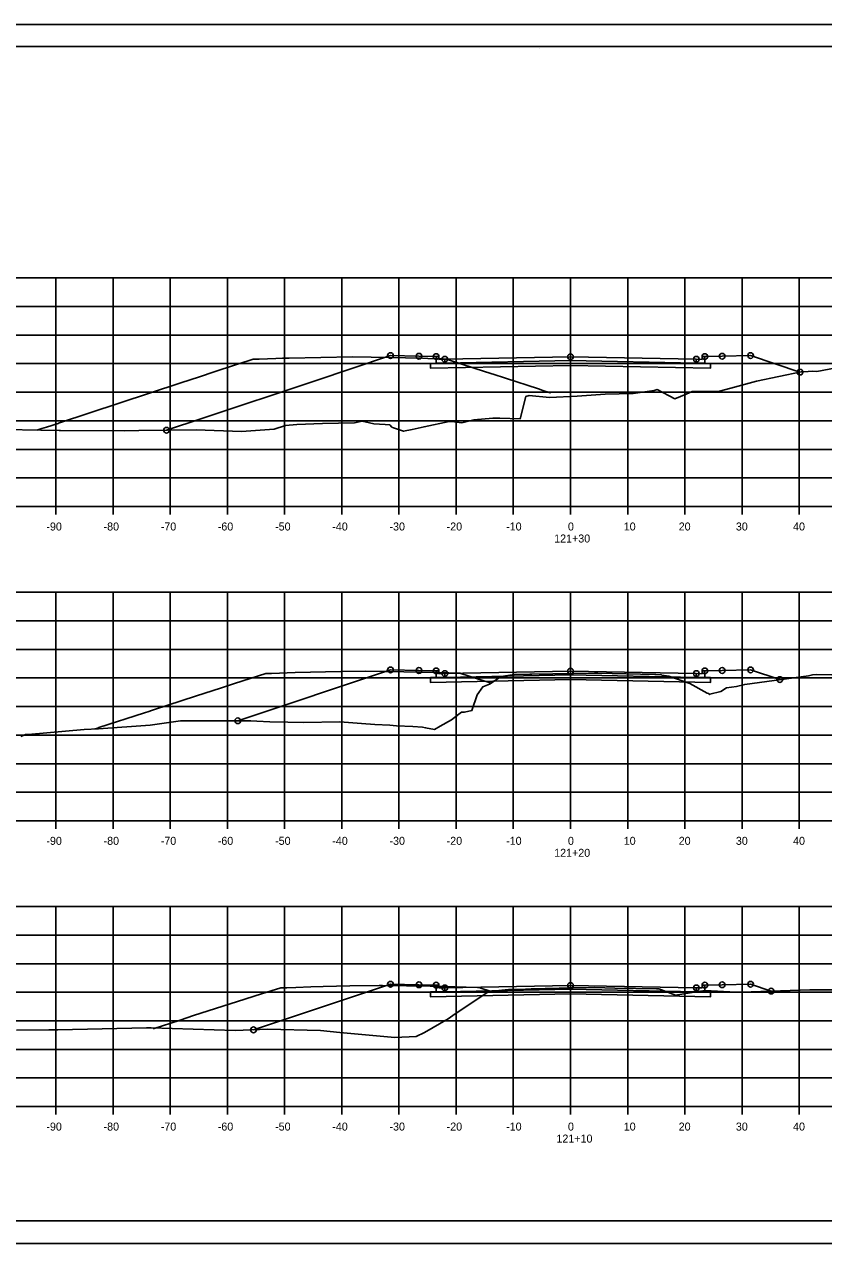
# Model space of a CAD drawing. Extents: x 1202951 to 1376887, y 378065 to 728038.
# Drawn here: x 1373001.6 to 1373141.4, y 380522.4 to 380735.8 of the extents above; entities that cross this region are included whole.
import ezdxf

# ---------------------------------------------------------------- set-up
doc = ezdxf.new("R2010")
doc.units = 0
for name, color, linetype in [('Default', 7, 'Continuous'), ('R_Alt Surface', 7, 'Continuous'), ('R_Axis', 7, 'Continuous'), ('R_Axis Annot', 7, 'Continuous'), ('R_Exist Surface', 7, 'Continuous'), ('R_Fin Surface', 7, 'Continuous'), ('R_Grid', 7, 'Continuous'), ('R_No Plot', 7, 'Continuous')]:
    doc.layers.add(name, color=color, linetype=linetype)

msp = doc.modelspace()

# ---------------------------------------------------------------- linework, layer by layer
at = {"layer": 'Default'}
for points in [[(1373073.63, 380677.64), (1373074.12, 380677.64), (1373074.13, 380677.14), (1373075.13, 380677.16), (1373075.13, 380676.49), (1373073.63, 380676.46)], [(1373120.63, 380677.64), (1373120.14, 380677.64), (1373120.13, 380677.14), (1373119.13, 380677.16), (1373119.13, 380676.49), (1373120.63, 380676.46)], [(1373073.63, 380622.64), (1373074.12, 380622.64), (1373074.13, 380622.14), (1373075.13, 380622.16), (1373075.13, 380621.5), (1373073.63, 380621.47)], [(1373120.63, 380622.64), (1373120.14, 380622.64), (1373120.13, 380622.14), (1373119.13, 380622.16), (1373119.13, 380621.5), (1373120.63, 380621.47)], [(1373073.63, 380567.65), (1373074.12, 380567.65), (1373074.13, 380567.15), (1373075.13, 380567.17), (1373075.13, 380566.5), (1373073.63, 380566.47)], [(1373120.63, 380567.65), (1373120.14, 380567.65), (1373120.13, 380567.15), (1373119.13, 380567.17), (1373119.13, 380566.5), (1373120.63, 380566.47)]]:
    msp.add_lwpolyline(points, close=True, dxfattribs=at)
at = {"layer": 'R_Alt Surface'}
for points in [[(1373073.63, 380677.64), (1373073.63, 380676.46), (1373075.13, 380676.49), (1373097.13, 380676.93), (1373119.13, 380676.49), (1373120.63, 380676.46), (1373120.63, 380677.64)], [(1373073.63, 380622.64), (1373073.63, 380621.47), (1373075.13, 380621.5), (1373097.13, 380621.94), (1373119.13, 380621.5), (1373120.63, 380621.47), (1373120.63, 380622.64)], [(1373073.63, 380567.65), (1373073.63, 380566.47), (1373075.13, 380566.5), (1373097.13, 380566.94), (1373119.13, 380566.5), (1373120.63, 380566.47), (1373120.63, 380567.65)]]:
    msp.add_lwpolyline(points, dxfattribs=at)
for points in [[(1373075.13, 380677.16), (1373075.13, 380676.49), (1373097.13, 380676.93), (1373119.13, 380676.49), (1373119.13, 380677.16), (1373119.13, 380677.16), (1373097.13, 380677.6), (1373075.13, 380677.16)], [(1373097.13, 380676.93), (1373075.13, 380676.49), (1373073.63, 380676.46), (1373072.63, 380676.44), (1373072.63, 380675.61), (1373097.13, 380676.1), (1373121.63, 380675.61), (1373121.63, 380676.44), (1373120.63, 380676.46), (1373119.13, 380676.49)], [(1373075.13, 380622.16), (1373075.13, 380621.5), (1373097.13, 380621.94), (1373119.13, 380621.5), (1373119.13, 380622.16), (1373119.13, 380622.16), (1373097.13, 380622.6), (1373075.13, 380622.16)], [(1373097.13, 380621.94), (1373075.13, 380621.5), (1373073.63, 380621.47), (1373072.63, 380621.45), (1373072.63, 380620.61), (1373097.13, 380621.1), (1373121.63, 380620.61), (1373121.63, 380621.45), (1373120.63, 380621.47), (1373119.13, 380621.5)], [(1373097.13, 380566.94), (1373075.13, 380566.5), (1373073.63, 380566.47), (1373072.63, 380566.45), (1373072.63, 380565.62), (1373097.13, 380566.11), (1373121.63, 380565.62), (1373121.63, 380566.45), (1373120.63, 380566.47), (1373119.13, 380566.5)], [(1373075.13, 380567.17), (1373075.13, 380566.5), (1373097.13, 380566.94), (1373119.13, 380566.5), (1373119.13, 380567.17), (1373119.13, 380567.17), (1373097.13, 380567.61), (1373075.13, 380567.17)]]:
    msp.add_lwpolyline(points, close=True, dxfattribs=at)
at = {"layer": 'R_Axis'}
for p, q in [((1372947.13, 380651.4), (1373247.13, 380651.4)), ((1373007.13, 380650), (1373007.13, 380651.4)), ((1373017.13, 380650), (1373017.13, 380651.4)), ((1373027.13, 380650), (1373027.13, 380651.4)), ((1373037.13, 380650), (1373037.13, 380651.4)), ((1373047.13, 380650), (1373047.13, 380651.4)), ((1373057.13, 380650), (1373057.13, 380651.4)), ((1373067.13, 380650), (1373067.13, 380651.4)), ((1373077.13, 380650), (1373077.13, 380651.4)), ((1373087.13, 380650), (1373087.13, 380651.4)), ((1373097.13, 380650), (1373097.13, 380651.4)), ((1373107.13, 380650), (1373107.13, 380651.4)), ((1373117.13, 380650), (1373117.13, 380651.4)), ((1373127.13, 380650), (1373127.13, 380651.4)), ((1373137.13, 380650), (1373137.13, 380651.4)), ((1372947.13, 380596.4), (1373247.13, 380596.4)), ((1373007.13, 380595), (1373007.13, 380596.4)), ((1373017.13, 380595), (1373017.13, 380596.4)), ((1373027.13, 380595), (1373027.13, 380596.4)), ((1373037.13, 380595), (1373037.13, 380596.4)), ((1373047.13, 380595), (1373047.13, 380596.4)), ((1373057.13, 380595), (1373057.13, 380596.4)), ((1373067.13, 380595), (1373067.13, 380596.4)), ((1373077.13, 380595), (1373077.13, 380596.4)), ((1373087.13, 380595), (1373087.13, 380596.4)), ((1373097.13, 380595), (1373097.13, 380596.4)), ((1373107.13, 380595), (1373107.13, 380596.4)), ((1373117.13, 380595), (1373117.13, 380596.4)), ((1373127.13, 380595), (1373127.13, 380596.4)), ((1373137.13, 380595), (1373137.13, 380596.4)), ((1372947.13, 380546.4), (1373247.13, 380546.4)), ((1373007.13, 380545), (1373007.13, 380546.4)), ((1373017.13, 380545), (1373017.13, 380546.4)), ((1373027.13, 380545), (1373027.13, 380546.4)), ((1373037.13, 380545), (1373037.13, 380546.4)), ((1373047.13, 380545), (1373047.13, 380546.4)), ((1373057.13, 380545), (1373057.13, 380546.4)), ((1373067.13, 380545), (1373067.13, 380546.4)), ((1373077.13, 380545), (1373077.13, 380546.4)), ((1373087.13, 380545), (1373087.13, 380546.4)), ((1373097.13, 380545), (1373097.13, 380546.4)), ((1373107.13, 380545), (1373107.13, 380546.4)), ((1373117.13, 380545), (1373117.13, 380546.4)), ((1373127.13, 380545), (1373127.13, 380546.4)), ((1373137.13, 380545), (1373137.13, 380546.4))]:
    msp.add_line(p, q, dxfattribs=at)
at = {"layer": 'R_Exist Surface'}
for points in [[(1373003.77, 380664.76), (1373004.67, 380665.04), (1373005.5, 380665.31), (1373007.53, 380665.95), (1373007.61, 380665.97), (1373028.96, 380673.01), (1373032.24, 380674.1), (1373034.84, 380674.94), (1373038.54, 380676.17), (1373040.95, 380676.96), (1373041.66, 380677.2), (1373042.35, 380677.2), (1373042.68, 380677.2), (1373045.6, 380677.31), (1373046.75, 380677.36), (1373047.47, 380677.37), (1373047.91, 380677.38), (1373059, 380677.6), (1373062.29, 380677.53), (1373071.27, 380677.36), (1373072.2, 380677.32), (1373074.87, 380677.22), (1373075.37, 380677.2), (1373075.52, 380677.15), (1373075.96, 380677.01), (1373082.11, 380675.02), (1373083.96, 380674.43), (1373084.49, 380674.26), (1373084.86, 380674.14), (1373085.4, 380673.98), (1373085.76, 380673.86), (1373091.53, 380671.97), (1373092.31, 380671.71), (1373093.6, 380671.29), (1373093.62, 380671.29)], [(1373026.48, 380664.75), (1373032.64, 380666.8), (1373052.29, 380673.35), (1373065.63, 380677.8), (1373070.63, 380677.7), (1373073.63, 380677.64), (1373074.12, 380677.64), (1373074.13, 380677.14), (1373075.13, 380677.16), (1373097.13, 380677.6), (1373119.13, 380677.16), (1373120.13, 380677.14), (1373120.14, 380677.64), (1373120.63, 380677.64), (1373123.63, 380677.7), (1373128.63, 380677.8), (1373137.26, 380674.92)], [(1372994.79, 380664.92), (1373007.71, 380664.67), (1373007.91, 380664.67), (1373007.95, 380664.67), (1373019.17, 380664.64), (1373021.65, 380664.67), (1373031.69, 380664.84), (1373039.59, 380664.51), (1373045.32, 380664.94), (1373047.26, 380665.55), (1373049.27, 380665.72), (1373053.73, 380665.9), (1373059.36, 380666.05), (1373060.7, 380666.31), (1373062.73, 380665.87), (1373064.71, 380665.75), (1373065.53, 380665.7), (1373065.9, 380665.26), (1373066.18, 380665.15), (1373067.95, 380664.58), (1373069.43, 380664.85), (1373071.52, 380665.34), (1373075.89, 380666.27), (1373076.04, 380666.26), (1373076.45, 380666.27), (1373078.04, 380666.02), (1373078.38, 380666.12), (1373080.2, 380666.54), (1373083.55, 380666.84), (1373084.77, 380666.84), (1373088.3, 380666.72), (1373089.3, 380670.62), (1373089.92, 380670.85), (1373093.43, 380670.45), (1373098.32, 380670.69), (1373103.2, 380671.04), (1373108.07, 380671.18), (1373111.76, 380671.7), (1373112.28, 380671.85), (1373115.38, 380670.24), (1373117.33, 380671.03), (1373118.41, 380671.53), (1373123.19, 380671.59), (1373125.15, 380672.12), (1373129.66, 380673.32), (1373137.49, 380674.97), (1373138.67, 380675), (1373139.46, 380675.07), (1373140.18, 380675.02), (1373144.83, 380675.88)], [(1373001, 380611.13), (1373001.8, 380611.49), (1373002.27, 380611.52), (1373012.07, 380612.38), (1373014.58, 380612.52), (1373023.61, 380613.12), (1373028.93, 380613.88), (1373033.88, 380613.9), (1373041.22, 380613.91), (1373042.27, 380613.86), (1373044.56, 380613.73), (1373047.68, 380613.65), (1373050.42, 380613.59), (1373056.77, 380613.7), (1373060.56, 380613.42), (1373062.93, 380613.28), (1373065.53, 380613.11), (1373066.72, 380613.05), (1373069.57, 380612.91), (1373071.26, 380612.77), (1373071.78, 380612.68), (1373073.36, 380612.36), (1373074.35, 380612.98), (1373076.34, 380614.08), (1373077.61, 380615.04), (1373078.09, 380615.39), (1373078.57, 380615.4), (1373079.89, 380615.68), (1373080.8, 380618.44), (1373081.79, 380619.85), (1373082.97, 380620.3), (1373085, 380621.63), (1373085.39, 380621.7), (1373087.27, 380621.99), (1373090.01, 380622.05), (1373090.12, 380622.05), (1373090.37, 380622.06), (1373101.33, 380622.24), (1373101.34, 380622.24), (1373101.9, 380622.23), (1373111.85, 380621.99), (1373111.96, 380621.99), (1373112.06, 380621.98), (1373113.04, 380621.95), (1373113.1, 380621.89), (1373114.3, 380621.73), (1373118.02, 380620.44), (1373121.02, 380618.76), (1373121.24, 380618.66), (1373121.47, 380618.48), (1373121.5, 380618.58), (1373123.42, 380619.05), (1373124.43, 380619.68), (1373126.18, 380619.92), (1373127.61, 380620.26), (1373138.73, 380621.79), (1373139.47, 380621.94), (1373140.15, 380621.99), (1373153.6, 380621.73)], [(1373013.93, 380612.48), (1373014.2, 380612.56), (1373014.23, 380612.57), (1373014.23, 380612.57), (1373014.6, 380612.7), (1373014.66, 380612.71), (1373022.6, 380615.29), (1373023.36, 380615.54), (1373023.86, 380615.71), (1373024.53, 380615.93), (1373026.55, 380616.59), (1373031.72, 380618.26), (1373035.9, 380619.63), (1373038.34, 380620.42), (1373043.82, 380622.2), (1373043.88, 380622.2), (1373044.66, 380622.2), (1373044.84, 380622.2), (1373044.84, 380622.2), (1373044.85, 380622.2), (1373044.85, 380622.2), (1373044.85, 380622.2), (1373048.97, 380622.36), (1373056.95, 380622.52), (1373061.36, 380622.6), (1373067.96, 380622.47), (1373070.66, 380622.42), (1373073.79, 380622.36), (1373077.88, 380622.21), (1373077.94, 380622.2), (1373080.53, 380621.37), (1373082.9, 380620.62), (1373083.27, 380620.5)], [(1373038.94, 380613.91), (1373065.63, 380622.8), (1373070.63, 380622.7), (1373073.63, 380622.64), (1373074.12, 380622.64), (1373074.13, 380622.14), (1373075.13, 380622.16), (1373097.13, 380622.6), (1373119.13, 380622.16), (1373120.13, 380622.14), (1373120.14, 380622.64), (1373120.63, 380622.64), (1373123.63, 380622.7), (1373128.63, 380622.8), (1373133.73, 380621.11)], [(1373000.23, 380559.78), (1373005.9, 380559.82), (1373007.5, 380559.81), (1373022.95, 380560.18), (1373023.53, 380560.18), (1373023.77, 380560.18), (1373038.47, 380559.69), (1373044.12, 380559.93), (1373053.38, 380559.72), (1373056.8, 380559.35), (1373066.41, 380558.5), (1373070.16, 380558.64), (1373071.58, 380559.36), (1373075.71, 380561.73), (1373076.94, 380562.6), (1373082.84, 380566.56), (1373086.28, 380566.9), (1373087.14, 380566.86), (1373088.2, 380566.89), (1373090.23, 380567.01), (1373097.57, 380567.16), (1373101.36, 380567.22), (1373104.87, 380567.14), (1373112.16, 380567), (1373112.56, 380566.98), (1373115.51, 380565.92), (1373120.63, 380566.71), (1373126.1, 380566.44), (1373128.71, 380566.5), (1373138.98, 380566.82), (1373149.61, 380566.85)], [(1373024.14, 380560.02), (1373028.86, 380561.54), (1373031.22, 380562.31), (1373038.92, 380564.78), (1373043.1, 380566.12), (1373046.49, 380567.2), (1373047.19, 380567.2), (1373047.53, 380567.2), (1373049.1, 380567.26), (1373051.7, 380567.36), (1373053.85, 380567.41), (1373058.55, 380567.5), (1373063.65, 380567.59), (1373064.26, 380567.61), (1373072.61, 380567.45), (1373076.9, 380567.37), (1373080.85, 380567.22), (1373081.13, 380567.21), (1373081.46, 380567.1), (1373083.1, 380566.59)], [(1373041.69, 380559.83), (1373065.63, 380567.81), (1373070.63, 380567.71), (1373073.63, 380567.65), (1373074.12, 380567.65), (1373074.13, 380567.15), (1373075.13, 380567.17), (1373097.13, 380567.61), (1373119.13, 380567.17), (1373120.13, 380567.15), (1373120.14, 380567.65), (1373120.63, 380567.65), (1373123.63, 380567.71), (1373128.63, 380567.81), (1373132.22, 380566.61)]]:
    msp.add_lwpolyline(points, dxfattribs=at)
at = {"layer": 'R_Fin Surface'}
for points in [[(1373065.63, 380677.8), (1373070.63, 380677.7), (1373073.63, 380677.64), (1373074.12, 380677.64), (1373074.13, 380677.14), (1373075.13, 380677.16), (1373075.13, 380677.16), (1373097.13, 380677.6), (1373119.13, 380677.16), (1373119.13, 380677.16), (1373120.13, 380677.14), (1373120.14, 380677.64), (1373120.63, 380677.64), (1373123.63, 380677.7), (1373128.63, 380677.8)], [(1373065.63, 380622.8), (1373070.63, 380622.7), (1373073.63, 380622.64), (1373074.12, 380622.64), (1373074.13, 380622.14), (1373075.13, 380622.16), (1373075.13, 380622.16), (1373097.13, 380622.6), (1373119.13, 380622.16), (1373119.13, 380622.16), (1373120.13, 380622.14), (1373120.14, 380622.64), (1373120.63, 380622.64), (1373123.63, 380622.7), (1373128.63, 380622.8)], [(1373065.63, 380567.81), (1373070.63, 380567.71), (1373073.63, 380567.65), (1373074.12, 380567.65), (1373074.13, 380567.15), (1373075.13, 380567.17), (1373075.13, 380567.17), (1373097.13, 380567.61), (1373119.13, 380567.17), (1373119.13, 380567.17), (1373120.13, 380567.15), (1373120.14, 380567.65), (1373120.63, 380567.65), (1373123.63, 380567.71), (1373128.63, 380567.81)]]:
    msp.add_lwpolyline(points, dxfattribs=at)
at = {"layer": 'R_Grid'}
for p, q in [((1372947.13, 380691.4), (1373247.13, 380691.4)), ((1373007.13, 380651.4), (1373007.13, 380691.4)), ((1373017.13, 380651.4), (1373017.13, 380691.4)), ((1373027.13, 380651.4), (1373027.13, 380691.4)), ((1373037.13, 380651.4), (1373037.13, 380691.4)), ((1373047.13, 380651.4), (1373047.13, 380691.4)), ((1373057.13, 380651.4), (1373057.13, 380691.4)), ((1373067.13, 380651.4), (1373067.13, 380691.4)), ((1373077.13, 380651.4), (1373077.13, 380691.4)), ((1373087.13, 380651.4), (1373087.13, 380691.4)), ((1373097.13, 380651.4), (1373097.13, 380691.4)), ((1373107.13, 380651.4), (1373107.13, 380691.4)), ((1373117.13, 380651.4), (1373117.13, 380691.4)), ((1373127.13, 380651.4), (1373127.13, 380691.4)), ((1373137.13, 380651.4), (1373137.13, 380691.4)), ((1372947.13, 380686.4), (1373247.13, 380686.4)), ((1372947.13, 380681.4), (1373247.13, 380681.4)), ((1372947.13, 380676.4), (1373247.13, 380676.4)), ((1372947.13, 380671.4), (1373247.13, 380671.4)), ((1372947.13, 380666.4), (1373247.13, 380666.4)), ((1372947.13, 380661.4), (1373247.13, 380661.4)), ((1372947.13, 380656.4), (1373247.13, 380656.4)), ((1372947.13, 380651.4), (1373247.13, 380651.4)), ((1372947.13, 380636.4), (1373247.13, 380636.4)), ((1373007.13, 380596.4), (1373007.13, 380636.4)), ((1373017.13, 380596.4), (1373017.13, 380636.4)), ((1373027.13, 380596.4), (1373027.13, 380636.4)), ((1373037.13, 380596.4), (1373037.13, 380636.4)), ((1373047.13, 380596.4), (1373047.13, 380636.4)), ((1373057.13, 380596.4), (1373057.13, 380636.4)), ((1373067.13, 380596.4), (1373067.13, 380636.4)), ((1373077.13, 380596.4), (1373077.13, 380636.4)), ((1373087.13, 380596.4), (1373087.13, 380636.4)), ((1373097.13, 380596.4), (1373097.13, 380636.4)), ((1373107.13, 380596.4), (1373107.13, 380636.4)), ((1373117.13, 380596.4), (1373117.13, 380636.4)), ((1373127.13, 380596.4), (1373127.13, 380636.4)), ((1373137.13, 380596.4), (1373137.13, 380636.4)), ((1372947.13, 380631.4), (1373247.13, 380631.4)), ((1372947.13, 380626.4), (1373247.13, 380626.4)), ((1372947.13, 380621.4), (1373247.13, 380621.4)), ((1372947.13, 380616.4), (1373247.13, 380616.4)), ((1372947.13, 380611.4), (1373247.13, 380611.4)), ((1372947.13, 380606.4), (1373247.13, 380606.4)), ((1372947.13, 380601.4), (1373247.13, 380601.4)), ((1372947.13, 380596.4), (1373247.13, 380596.4)), ((1372947.13, 380581.4), (1373247.13, 380581.4)), ((1373007.13, 380546.4), (1373007.13, 380581.4)), ((1373017.13, 380546.4), (1373017.13, 380581.4)), ((1373027.13, 380546.4), (1373027.13, 380581.4)), ((1373037.13, 380546.4), (1373037.13, 380581.4)), ((1373047.13, 380546.4), (1373047.13, 380581.4)), ((1373057.13, 380546.4), (1373057.13, 380581.4)), ((1373067.13, 380546.4), (1373067.13, 380581.4)), ((1373077.13, 380546.4), (1373077.13, 380581.4)), ((1373087.13, 380546.4), (1373087.13, 380581.4)), ((1373097.13, 380546.4), (1373097.13, 380581.4)), ((1373107.13, 380546.4), (1373107.13, 380581.4)), ((1373117.13, 380546.4), (1373117.13, 380581.4)), ((1373127.13, 380546.4), (1373127.13, 380581.4)), ((1373137.13, 380546.4), (1373137.13, 380581.4)), ((1372947.13, 380576.4), (1373247.13, 380576.4)), ((1372947.13, 380571.4), (1373247.13, 380571.4)), ((1372947.13, 380566.4), (1373247.13, 380566.4)), ((1372947.13, 380561.4), (1373247.13, 380561.4)), ((1372947.13, 380556.4), (1373247.13, 380556.4)), ((1372947.13, 380551.4), (1373247.13, 380551.4)), ((1372947.13, 380546.4), (1373247.13, 380546.4))]:
    msp.add_line(p, q, dxfattribs=at)
at = {"layer": 'R_No Plot'}
for p, q in [((1372926.73, 380735.76), (1373260.07, 380735.76)), ((1372939.13, 380731.86), (1373255.31, 380731.86)), ((1373091.65, 380731.6), (1373091.65, 380731.6)), ((1373091.65, 380731.6), (1373091.65, 380731.6)), ((1373255.31, 380526.4), (1372939.13, 380526.4)), ((1372926.73, 380522.43), (1373260.07, 380522.43))]:
    msp.add_line(p, q, dxfattribs=at)
for points in [[(1372926.73, 380735.76), (1373260.07, 380735.76), (1373260.07, 380522.42), (1372926.73, 380522.42)], [(1373173.05, 380731.86), (1373192.67, 380731.86), (1373192.67, 380721.98), (1373208.79, 380721.98), (1373231.99, 380721.98), (1373231.99, 380697.65), (1373255.31, 380697.65), (1373255.31, 380526.4), (1372939.13, 380526.4), (1372939.13, 380731.86)]]:
    msp.add_lwpolyline(points, close=True, dxfattribs=at)
for centre in [(1373065.63, 380677.8), (1373070.63, 380677.7), (1373073.63, 380677.64), (1373075.13, 380677.16), (1373097.13, 380677.6), (1373119.13, 380677.16), (1373120.63, 380677.64), (1373123.63, 380677.7), (1373128.63, 380677.8), (1373137.26, 380674.92), (1373026.48, 380664.75), (1373065.63, 380622.8), (1373070.63, 380622.7), (1373073.63, 380622.64), (1373075.13, 380622.16), (1373097.13, 380622.6), (1373119.13, 380622.16), (1373120.63, 380622.64), (1373123.63, 380622.7), (1373128.63, 380622.8), (1373133.73, 380621.11), (1373038.94, 380613.91), (1373065.63, 380567.81), (1373070.63, 380567.71), (1373073.63, 380567.65), (1373075.13, 380567.17), (1373097.13, 380567.61), (1373119.13, 380567.17), (1373120.63, 380567.65), (1373123.63, 380567.71), (1373128.63, 380567.81), (1373132.22, 380566.61), (1373041.69, 380559.83)]:
    msp.add_circle(centre, 0.5, dxfattribs=at)

# ---------------------------------------------------------------- texts
at = {"layer": 'R_Axis Annot'}
for s, p in [('-90', (1373005.47, 380647.2)), ('-80', (1373015.47, 380647.2)), ('-70', (1373025.47, 380647.2)), ('-60', (1373035.44, 380647.2)), ('-50', (1373045.47, 380647.2)), ('-40', (1373055.47, 380647.2)), ('-30', (1373065.47, 380647.2)), ('-20', (1373075.47, 380647.2)), ('-10', (1373085.87, 380647.2)), ('0', (1373096.68, 380647.2)), ('10', (1373106.44, 380647.2)), ('20', (1373116.05, 380647.2)), ('30', (1373126.05, 380647.2)), ('40', (1373136.05, 380647.2)), ('121+30', (1373094.27, 380645.1)), ('-90', (1373005.47, 380592.2)), ('-80', (1373015.47, 380592.2)), ('-70', (1373025.47, 380592.2)), ('-60', (1373035.44, 380592.2)), ('-50', (1373045.47, 380592.2)), ('-40', (1373055.47, 380592.2)), ('-30', (1373065.47, 380592.2)), ('-20', (1373075.47, 380592.2)), ('-10', (1373085.87, 380592.2)), ('0', (1373096.68, 380592.2)), ('10', (1373106.44, 380592.2)), ('20', (1373116.05, 380592.2)), ('30', (1373126.05, 380592.2)), ('40', (1373136.05, 380592.2)), ('121+20', (1373094.27, 380590.1)), ('-90', (1373005.47, 380542.2)), ('-80', (1373015.47, 380542.2)), ('-70', (1373025.47, 380542.2)), ('-60', (1373035.44, 380542.2)), ('-50', (1373045.47, 380542.2)), ('-40', (1373055.47, 380542.2)), ('-30', (1373065.47, 380542.2)), ('-20', (1373075.47, 380542.2)), ('-10', (1373085.87, 380542.2)), ('0', (1373096.68, 380542.2)), ('10', (1373106.44, 380542.2)), ('20', (1373116.05, 380542.2)), ('30', (1373126.05, 380542.2)), ('40', (1373136.05, 380542.2)), ('121+10', (1373094.67, 380540.1))]:
    msp.add_text(s, height=1.4, dxfattribs=at).set_placement(p)

doc.saveas('drawing.dxf')
